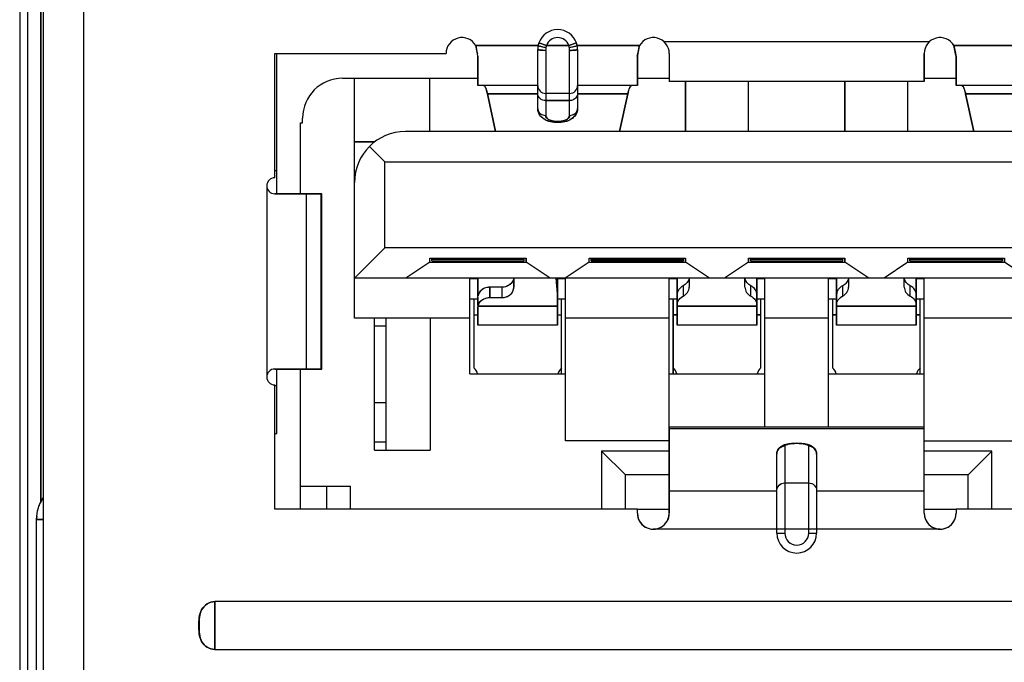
# Model space of a CAD drawing. Header units: millimetres. Extents: x 0 to 1750, y -1720 to 477.
# Tile 292 of 317: x 657.02 to 669.37, y -61.45 to -53.38. Entities that reach past the tile are written whole.
import ezdxf

# ---------------------------------------------------------------- set-up
doc = ezdxf.new("R2010")
doc.units = ezdxf.units.MM
doc.header["$LTSCALE"] = 92.51
for name, color, linetype in [('101304998_DXF_CONTINUOUS_LINE', 7, 'CONTINUOUS'), ('_101304998_1DXF_CONTINUOUS_LINE', 7, 'CONTINUOUS'), ('DE-11-072043DXF_CONTINUOUS_LINE', 7, 'CONTINUOUS'), ('MANIFOLD_SOLDXF_CONTINUOUS_LINE', 7, 'CONTINUOUS')]:
    doc.layers.add(name, color=color, linetype=linetype)

msp = doc.modelspace()

# ---------------------------------------------------------------- linework, layer by layer
at = {"layer": '101304998_DXF_CONTINUOUS_LINE'}
for p, q in [((657.115, -39.165), (657.115, -68.365)), ((657.316, -68.365), (657.316, -39.165)), ((657.816, -39.129), (657.816, -68.365)), ((657.282, -46.388), (657.282, -59.432)), ((662.739, -53.705), (663.521, -53.705)), ((663.624, -53.705), (663.53, -53.672)), ((663.624, -53.705), (663.907, -53.705)), ((664.001, -53.672), (663.907, -53.705)), ((664.007, -53.707), (664.01, -53.706)), ((664.011, -53.705), (664.792, -53.705)), ((665.098, -53.655), (668.433, -53.655)), ((668.739, -53.705), (669.521, -53.705)), ((660.216, -55.365), (660.216, -53.805)), ((660.216, -53.805), (662.366, -53.805)), ((660.241, -55.565), (660.241, -53.805)), ((662.766, -53.837), (662.76, -53.808)), ((662.766, -54.205), (662.766, -53.837)), ((663.516, -54.496), (663.516, -53.755)), ((663.616, -53.765), (663.616, -54.582)), ((663.916, -54.582), (663.916, -53.765)), ((664.016, -53.755), (664.016, -54.205)), ((664.766, -53.837), (664.766, -54.205)), ((665.166, -53.805), (665.166, -54.155)), ((668.366, -53.805), (668.366, -54.155)), ((668.766, -53.837), (668.764, -53.828)), ((668.766, -54.205), (668.766, -53.837)), ((661.066, -54.115), (662.766, -54.115)), ((661.216, -57.125), (661.216, -54.115)), ((662.161, -54.785), (662.161, -54.115)), ((663.516, -54.205), (662.766, -54.205)), ((662.858, -54.228), (662.862, -54.236)), ((664.766, -54.205), (664.016, -54.205)), ((664.016, -54.21), (664.016, -54.496)), ((664.67, -54.236), (664.673, -54.228)), ((664.766, -54.115), (665.166, -54.115)), ((668.366, -54.155), (665.166, -54.155)), ((665.371, -54.785), (665.371, -54.155)), ((666.161, -54.785), (666.161, -54.155)), ((667.371, -54.785), (667.371, -54.155)), ((668.161, -54.785), (668.161, -54.155)), ((668.366, -54.115), (668.766, -54.115)), ((669.516, -54.205), (668.766, -54.205)), ((668.858, -54.228), (668.862, -54.236)), ((662.885, -54.309), (662.988, -54.785)), ((662.885, -54.309), (663.516, -54.309)), ((663.916, -54.305), (663.616, -54.305)), ((664.016, -54.309), (664.646, -54.309)), ((664.543, -54.785), (664.646, -54.309)), ((668.885, -54.309), (668.988, -54.785)), ((668.885, -54.309), (669.516, -54.309)), ((663.616, -54.395), (663.916, -54.395)), ((660.541, -55.565), (660.541, -54.675)), ((660.541, -54.675), (660.566, -54.675)), ((660.566, -54.675), (660.566, -54.615)), ((671.676, -54.785), (661.856, -54.785)), ((661.469, -54.915), (661.216, -54.915)), ((661.596, -55.165), (661.403, -54.973)), ((661.596, -56.245), (661.596, -55.165)), ((661.596, -55.165), (671.936, -55.165)), ((660.216, -55.275), (660.241, -55.275)), ((660.121, -57.834), (660.121, -55.496)), ((660.216, -55.565), (660.807, -55.565)), ((660.611, -55.565), (660.611, -57.765)), ((660.797, -57.765), (660.797, -55.565)), ((660.807, -57.765), (660.807, -55.565)), ((661.216, -56.625), (661.596, -56.245)), ((671.936, -56.245), (661.596, -56.245)), ((662.161, -56.425), (661.861, -56.625)), ((662.161, -56.425), (662.161, -56.375)), ((662.161, -56.375), (663.371, -56.375)), ((662.161, -56.425), (663.371, -56.425)), ((662.186, -56.405), (662.186, -56.375)), ((662.186, -56.405), (663.346, -56.405)), ((663.339, -56.389), (662.193, -56.389)), ((663.346, -56.405), (663.346, -56.375)), ((663.371, -56.425), (663.371, -56.375)), ((663.671, -56.625), (663.371, -56.425)), ((664.161, -56.425), (663.861, -56.625)), ((664.161, -56.425), (664.161, -56.375)), ((664.161, -56.375), (665.371, -56.375)), ((664.161, -56.425), (665.371, -56.425)), ((664.186, -56.405), (664.186, -56.375)), ((664.186, -56.405), (665.346, -56.405)), ((665.339, -56.389), (664.193, -56.389)), ((665.346, -56.405), (665.346, -56.375)), ((665.371, -56.425), (665.371, -56.375)), ((665.671, -56.625), (665.371, -56.425)), ((666.161, -56.425), (665.861, -56.625)), ((666.161, -56.425), (666.161, -56.375)), ((666.161, -56.375), (667.371, -56.375)), ((666.161, -56.425), (667.371, -56.425)), ((666.186, -56.405), (666.186, -56.375)), ((666.186, -56.405), (667.346, -56.405)), ((667.339, -56.389), (666.193, -56.389)), ((667.346, -56.405), (667.346, -56.375)), ((667.371, -56.425), (667.371, -56.375)), ((667.671, -56.625), (667.371, -56.425)), ((668.161, -56.425), (667.861, -56.625)), ((668.161, -56.425), (668.161, -56.375)), ((668.161, -56.375), (669.371, -56.375)), ((668.161, -56.425), (669.371, -56.425)), ((668.186, -56.405), (668.186, -56.375)), ((668.186, -56.405), (669.346, -56.405)), ((669.339, -56.389), (668.193, -56.389)), ((669.346, -56.405), (669.346, -56.375)), ((669.371, -56.425), (669.371, -56.375)), ((672.316, -56.625), (661.216, -56.625)), ((662.666, -57.825), (662.666, -56.625)), ((662.766, -56.635), (662.666, -56.635)), ((662.766, -56.845), (662.766, -56.625)), ((663.216, -56.739), (663.216, -56.625)), ((663.744, -56.625), (663.766, -56.868)), ((663.766, -56.738), (663.755, -56.625)), ((663.766, -56.625), (663.766, -57.215)), ((663.861, -56.635), (663.766, -56.635)), ((663.866, -58.665), (663.866, -56.625)), ((665.166, -58.489), (665.166, -56.625)), ((665.266, -56.635), (665.166, -56.635)), ((665.266, -57.215), (665.266, -56.625)), ((665.416, -56.625), (665.416, -56.739)), ((666.116, -56.739), (666.116, -56.625)), ((666.266, -56.625), (666.266, -57.215)), ((666.366, -56.635), (666.266, -56.635)), ((666.366, -58.489), (666.366, -56.625)), ((667.166, -58.489), (667.166, -56.625)), ((667.266, -56.635), (667.166, -56.635)), ((667.266, -57.215), (667.266, -56.625)), ((667.416, -56.625), (667.416, -56.739)), ((668.116, -56.739), (668.116, -56.625)), ((668.266, -56.625), (668.266, -57.215)), ((668.366, -56.635), (668.266, -56.635)), ((668.366, -58.489), (668.366, -56.625)), ((662.916, -56.738), (662.916, -56.868)), ((663.066, -56.738), (662.916, -56.738)), ((663.066, -56.738), (663.066, -56.868)), ((665.341, -56.721), (665.341, -56.85)), ((666.191, -56.85), (666.191, -56.721)), ((667.341, -56.721), (667.341, -56.85)), ((668.191, -56.85), (668.191, -56.721)), ((662.666, -56.885), (662.766, -56.885)), ((662.716, -56.885), (662.716, -57.749)), ((662.766, -56.965), (662.766, -56.866)), ((662.916, -56.868), (663.066, -56.868)), ((663.766, -56.885), (663.866, -56.885)), ((663.816, -57.825), (663.816, -56.885)), ((665.166, -56.885), (665.266, -56.885)), ((665.216, -57.825), (665.216, -56.885)), ((666.266, -56.885), (666.366, -56.885)), ((666.316, -57.749), (666.316, -56.885)), ((667.166, -56.885), (667.266, -56.885)), ((667.216, -56.885), (667.216, -57.749)), ((668.266, -56.885), (668.366, -56.885)), ((668.316, -57.825), (668.316, -56.885)), ((662.766, -57.215), (662.766, -56.996)), ((662.768, -56.974), (663.766, -56.974)), ((665.266, -56.974), (666.266, -56.974)), ((667.266, -56.974), (668.266, -56.974)), ((662.666, -57.125), (661.216, -57.125)), ((661.466, -58.785), (661.466, -57.125)), ((661.616, -58.785), (661.616, -57.125)), ((662.166, -57.125), (662.166, -58.785)), ((662.716, -57.085), (662.766, -57.085)), ((663.766, -57.085), (663.816, -57.085)), ((665.166, -57.125), (663.866, -57.125)), ((665.216, -57.085), (665.266, -57.085)), ((666.266, -57.085), (666.316, -57.085)), ((667.166, -57.125), (666.366, -57.125)), ((667.216, -57.085), (667.266, -57.085)), ((668.266, -57.085), (668.316, -57.085)), ((669.666, -57.125), (668.366, -57.125)), ((661.616, -57.225), (661.466, -57.225)), ((663.766, -57.215), (662.766, -57.215)), ((666.266, -57.215), (665.266, -57.215)), ((668.266, -57.215), (667.266, -57.215)), ((660.807, -57.765), (660.216, -57.765)), ((660.241, -58.575), (660.241, -57.765)), ((660.541, -59.525), (660.541, -57.765)), ((662.666, -57.825), (663.866, -57.825)), ((665.166, -57.825), (666.366, -57.825)), ((667.166, -57.825), (668.366, -57.825)), ((660.216, -59.525), (660.216, -57.965)), ((660.241, -57.975), (660.216, -57.975)), ((661.466, -58.185), (661.616, -58.185)), ((665.166, -59.575), (665.166, -58.489)), ((665.166, -58.489), (668.366, -58.489)), ((668.366, -58.515), (665.166, -58.515)), ((668.366, -59.575), (668.366, -58.489)), ((660.216, -58.575), (660.241, -58.575)), ((661.616, -58.685), (661.466, -58.685)), ((665.166, -58.665), (663.866, -58.665)), ((668.366, -58.665), (669.666, -58.665)), ((661.466, -58.785), (662.166, -58.785)), ((664.316, -58.795), (664.316, -59.525)), ((664.616, -59.095), (664.316, -58.795)), ((665.166, -58.795), (664.316, -58.795)), ((666.616, -58.735), (666.616, -59.825)), ((666.916, -59.825), (666.916, -58.735)), ((669.216, -58.795), (668.366, -58.795)), ((668.916, -59.095), (669.216, -58.795)), ((669.216, -59.525), (669.216, -58.795)), ((666.516, -59.825), (666.516, -58.832)), ((667.016, -58.832), (667.016, -59.825)), ((664.616, -59.525), (664.616, -59.095)), ((665.166, -59.095), (664.616, -59.095)), ((668.916, -59.095), (668.366, -59.095)), ((668.916, -59.525), (668.916, -59.095)), ((660.541, -59.235), (661.166, -59.235)), ((660.866, -59.235), (660.866, -59.525)), ((661.166, -59.525), (661.166, -59.235)), ((665.166, -59.292), (666.516, -59.292)), ((666.616, -59.195), (666.916, -59.195)), ((667.016, -59.292), (668.366, -59.292)), ((664.766, -59.525), (660.216, -59.525)), ((664.766, -59.575), (664.766, -59.525)), ((664.766, -59.525), (665.166, -59.525)), ((668.366, -59.525), (668.766, -59.525)), ((668.766, -59.525), (668.766, -59.575)), ((673.316, -59.525), (668.766, -59.525)), ((657.228, -62.655), (657.228, -59.655)), ((657.316, -59.655), (657.228, -59.655)), ((668.566, -59.775), (664.966, -59.775)), ((666.516, -59.825), (666.616, -59.825)), ((666.916, -59.825), (667.016, -59.825)), ((659.466, -61.285), (659.466, -60.685)), ((674.066, -60.685), (659.466, -60.685)), ((659.466, -61.285), (674.066, -61.285))]:
    msp.add_line(p, q, dxfattribs=at)
for centre, radius, start, end in [((662.566, -53.805), 0.2, 30, 180), ((663.766, -53.755), 0.25, 19.4712, 160.5288), ((663.766, -53.755), 0.15, 19.4712, 160.5288), ((664.966, -53.805), 0.2, 0, 150), ((668.566, -53.805), 0.2, 30, 180), ((682.859, -49.683), 20.519, 191.3036, 191.5969), ((663.766, -53.755), 0.25, 171.0284, 177.4294), ((663.766, -53.755), 0.25, 177.432, 179.9998), ((663.766, -53.755), 0.25, 168.4633, 171.0259), ((663.766, -53.755), 0.251, 166.7221, 168.4638), ((663.765, -53.755), 0.25, 164.9202, 166.7218), ((663.765, -53.755), 0.249, 163.1557, 164.9199), ((663.766, -53.755), 0.25, 160.5275, 163.1543), ((663.895, -52.288), 1.467, 256.7137, 257.1393), ((664.056, -51.573), 2.2, 257.1789, 258.5215), ((663.83, -53.765), 0.215, 170.3672, 180.0112), ((663.825, -53.764), 0.209, 163.6074, 170.3563), ((663.706, -53.764), 0.209, 9.6437, 16.3926), ((663.701, -53.765), 0.215, 359.9888, 9.6328), ((663.765, -53.755), 0.25, 17.7034, 19.472), ((663.766, -53.755), 0.25, 14.8836, 17.703), ((663.765, -53.755), 0.25, 11.5354, 14.8806), ((663.765, -53.755), 0.25, 1.5623, 11.5275), ((646.053, -49.963), 19.109, 348.3033, 348.7065), ((688.022, -49.853), 19.664, 191.298, 191.6622), ((663.766, -53.755), 0.25, 0, 1.5529), ((661.066, -54.615), 0.5, 90, 180), ((662.833, -54.222), 0.0167, 61.4852, 67.2258), ((662.825, -54.233), 0.0304, 45.7693, 49.6065), ((662.754, -54.282), 0.117, 27.564, 29.1206), ((662.684, -54.316), 0.195, 23.2122, 24.3109), ((663.616, -54.205), 0.1, 180, 270), ((663.916, -54.205), 0.1, 270, 0), ((664.847, -54.316), 0.195, 155.6891, 156.7878), ((664.777, -54.282), 0.117, 150.8794, 152.436), ((664.706, -54.233), 0.0304, 130.3935, 134.2307), ((664.698, -54.222), 0.0167, 112.7742, 118.5148), ((668.833, -54.222), 0.0167, 61.4852, 67.2258), ((668.825, -54.233), 0.0304, 45.7693, 49.6065), ((668.754, -54.282), 0.117, 27.564, 29.1206), ((668.684, -54.316), 0.195, 23.2122, 24.3109), ((662.406, -54.417), 0.491, 17.2174, 17.8042), ((662.316, -54.445), 0.585, 15.8996, 17.1959), ((662.213, -54.474), 0.693, 15.4611, 15.9225), ((662.07, -54.513), 0.84, 14.069, 15.4315), ((665.461, -54.513), 0.84, 164.5685, 165.931), ((665.319, -54.474), 0.693, 164.0775, 164.5389), ((665.215, -54.445), 0.585, 162.8041, 164.1004), ((665.125, -54.417), 0.491, 162.1958, 162.7826), ((668.406, -54.417), 0.491, 17.2174, 17.8042), ((668.316, -54.445), 0.585, 15.8996, 17.1959), ((668.213, -54.474), 0.693, 15.4611, 15.9225), ((668.07, -54.513), 0.84, 14.069, 15.4315), ((663.655, -54.496), 0.139, 180.0096, 188.1082), ((663.876, -54.496), 0.14, 351.5973, 359.9947), ((661.856, -55.425), 0.64, 90, 180), ((660.216, -55.465), 0.1, 90, 270), ((662.916, -56.913), 0.175, 90.0219, 101.5271), ((662.878, -56.996), 0.112, 160.7327, 168.685), ((660.216, -57.865), 0.1, 90, 270), ((662.616, -57.861), 0.15, 13.7481, 48.1897), ((663.916, -57.861), 0.15, 131.8103, 166.265), ((665.116, -57.861), 0.15, 13.7481, 48.1897), ((666.416, -57.861), 0.15, 131.8103, 166.265), ((667.116, -57.861), 0.15, 13.7481, 48.1897), ((668.416, -57.861), 0.15, 131.8103, 166.265), ((666.626, -58.832), 0.11, 170.4518, 179.9826), ((666.609, -58.832), 0.0933, 170.9334, 179.9645), ((666.905, -58.832), 0.11, 0.0175, 8.9695), ((657.715, -59.655), 0.487, 174.7532, 179.9901), ((664.966, -59.575), 0.2, 180, 0), ((668.566, -59.575), 0.2, 180, 0), ((666.766, -59.825), 0.25, 180, 0), ((666.766, -59.825), 0.15, 180, 0)]:
    msp.add_arc(centre, radius, start, end, dxfattribs=at)
for points, knots in [([(663.521, -53.705), (663.521, -53.706), (663.525, -53.707), (663.531, -53.709), (663.543, -53.712), (663.552, -53.715), (663.558, -53.716)], [0, 0, 0, 0, 0.062858, 0.249165, 0.567001, 1, 1, 1, 1]), ([(663.913, -53.729), (663.922, -53.727), (663.954, -53.72), (663.986, -53.714), (664.007, -53.707)], [0, 0, 0, 0, 0.310865, 1, 1, 1, 1]), ([(664.01, -53.706), (664.01, -53.706), (664.01, -53.706), (664.011, -53.705), (664.011, -53.705)], [0, 0, 0, 0, 0.678012, 1, 1, 1, 1]), ([(663.516, -53.755), (663.516, -53.757), (663.519, -53.758), (663.522, -53.759), (663.523, -53.759)], [0, 0, 0, 0, 0.588688, 1, 1, 1, 1]), ([(663.523, -53.759), (663.535, -53.762), (663.567, -53.764), (663.597, -53.765), (663.616, -53.765)], [0, 0, 0, 0, 0.41525, 1, 1, 1, 1]), ([(663.916, -53.765), (663.928, -53.765), (663.951, -53.765), (663.984, -53.763), (664.001, -53.76), (664.016, -53.758), (664.016, -53.755)], [0, 0, 0, 0, 0.363643, 0.699215, 0.921697, 1, 1, 1, 1]), ([(662.841, -54.207), (662.842, -54.207), (662.843, -54.208), (662.844, -54.209), (662.845, -54.21)], [0, 0, 0, 0, 0.481996, 1, 1, 1, 1]), ([(664.686, -54.21), (664.687, -54.209), (664.688, -54.208), (664.69, -54.207), (664.69, -54.207)], [0, 0, 0, 0, 0.518004, 1, 1, 1, 1]), ([(668.841, -54.207), (668.842, -54.207), (668.843, -54.208), (668.844, -54.209), (668.845, -54.21)], [0, 0, 0, 0, 0.481996, 1, 1, 1, 1]), ([(663.616, -54.395), (663.591, -54.395), (663.541, -54.38), (663.516, -54.332), (663.516, -54.309)], [0, 0, 0, 0, 0.526206, 1, 1, 1, 1]), ([(663.995, -54.361), (663.981, -54.378), (663.952, -54.392), (663.923, -54.395), (663.916, -54.395)], [0, 0, 0, 0, 0.739857, 1, 1, 1, 1]), ([(663.516, -54.496), (663.516, -54.519), (663.541, -54.567), (663.591, -54.582), (663.616, -54.582)], [0, 0, 0, 0, 0.473794, 1, 1, 1, 1]), ([(664.014, -54.517), (664.01, -54.542), (663.988, -54.59), (663.926, -54.64), (663.849, -54.667), (663.765, -54.675), (663.682, -54.666), (663.605, -54.639), (663.543, -54.59), (663.521, -54.541), (663.517, -54.516)], [0, 0, 0, 0, 0.119715, 0.24002, 0.366322, 0.500166, 0.633959, 0.760145, 0.880158, 1, 1, 1, 1]), ([(663.616, -54.582), (663.616, -54.606), (663.654, -54.639), (663.71, -54.655), (663.766, -54.661), (663.822, -54.655), (663.877, -54.639), (663.915, -54.606), (663.916, -54.582)], [0, 0, 0, 0, 0.194547, 0.338438, 0.5, 0.661562, 0.805453, 1, 1, 1, 1]), ([(663.916, -54.582), (663.941, -54.582), (663.991, -54.567), (664.016, -54.519), (664.016, -54.496)], [0, 0, 0, 0, 0.526206, 1, 1, 1, 1]), ([(662.193, -56.389), (662.191, -56.389), (662.189, -56.389), (662.186, -56.389), (662.186, -56.389)], [0, 0, 0, 0, 0.746644, 1, 1, 1, 1]), ([(663.346, -56.389), (663.346, -56.389), (663.342, -56.389), (663.34, -56.389), (663.339, -56.389)], [0, 0, 0, 0, 0.253354, 1, 1, 1, 1]), ([(664.193, -56.389), (664.191, -56.389), (664.189, -56.389), (664.186, -56.389), (664.186, -56.389)], [0, 0, 0, 0, 0.746644, 1, 1, 1, 1]), ([(665.346, -56.389), (665.346, -56.389), (665.342, -56.389), (665.34, -56.389), (665.339, -56.389)], [0, 0, 0, 0, 0.253354, 1, 1, 1, 1]), ([(666.193, -56.389), (666.191, -56.389), (666.189, -56.389), (666.186, -56.389), (666.186, -56.389)], [0, 0, 0, 0, 0.746644, 1, 1, 1, 1]), ([(667.346, -56.389), (667.346, -56.389), (667.342, -56.389), (667.34, -56.389), (667.339, -56.389)], [0, 0, 0, 0, 0.253354, 1, 1, 1, 1]), ([(668.193, -56.389), (668.191, -56.389), (668.189, -56.389), (668.186, -56.389), (668.186, -56.389)], [0, 0, 0, 0, 0.746644, 1, 1, 1, 1]), ([(669.346, -56.389), (669.346, -56.389), (669.342, -56.389), (669.34, -56.389), (669.339, -56.389)], [0, 0, 0, 0, 0.253354, 1, 1, 1, 1]), ([(663.204, -56.659), (663.193, -56.683), (663.165, -56.71), (663.132, -56.725), (663.124, -56.728)], [0, 0, 0, 0, 0.736696, 1, 1, 1, 1]), ([(665.415, -56.625), (665.412, -56.645), (665.394, -56.685), (665.36, -56.711), (665.341, -56.721)], [0, 0, 0, 0, 0.483192, 1, 1, 1, 1]), ([(666.191, -56.721), (666.171, -56.711), (666.137, -56.685), (666.119, -56.645), (666.117, -56.625)], [0, 0, 0, 0, 0.516808, 1, 1, 1, 1]), ([(667.414, -56.625), (667.412, -56.645), (667.394, -56.685), (667.36, -56.711), (667.341, -56.721)], [0, 0, 0, 0, 0.483214, 1, 1, 1, 1]), ([(668.191, -56.721), (668.171, -56.711), (668.137, -56.685), (668.12, -56.645), (668.117, -56.625)], [0, 0, 0, 0, 0.516786, 1, 1, 1, 1]), ([(662.881, -56.742), (662.854, -56.747), (662.803, -56.771), (662.773, -56.82), (662.768, -56.845)], [0, 0, 0, 0, 0.521578, 1, 1, 1, 1]), ([(663.066, -56.868), (663.103, -56.868), (663.178, -56.845), (663.216, -56.773), (663.216, -56.739)], [0, 0, 0, 0, 0.52753, 1, 1, 1, 1]), ([(665.341, -56.721), (665.319, -56.732), (665.281, -56.762), (665.266, -56.81), (665.266, -56.832)], [0, 0, 0, 0, 0.51805, 1, 1, 1, 1]), ([(665.341, -56.85), (665.362, -56.84), (665.4, -56.809), (665.416, -56.762), (665.416, -56.739)], [0, 0, 0, 0, 0.51805, 1, 1, 1, 1]), ([(666.116, -56.739), (666.116, -56.762), (666.131, -56.809), (666.169, -56.84), (666.191, -56.85)], [0, 0, 0, 0, 0.48195, 1, 1, 1, 1]), ([(666.266, -56.832), (666.266, -56.81), (666.25, -56.762), (666.212, -56.732), (666.191, -56.721)], [0, 0, 0, 0, 0.48195, 1, 1, 1, 1]), ([(667.341, -56.721), (667.319, -56.732), (667.281, -56.762), (667.266, -56.81), (667.266, -56.832)], [0, 0, 0, 0, 0.51805, 1, 1, 1, 1]), ([(667.341, -56.85), (667.362, -56.84), (667.4, -56.809), (667.416, -56.762), (667.416, -56.739)], [0, 0, 0, 0, 0.51805, 1, 1, 1, 1]), ([(668.116, -56.739), (668.116, -56.762), (668.131, -56.809), (668.169, -56.84), (668.191, -56.85)], [0, 0, 0, 0, 0.48195, 1, 1, 1, 1]), ([(668.266, -56.832), (668.266, -56.81), (668.25, -56.762), (668.212, -56.732), (668.191, -56.721)], [0, 0, 0, 0, 0.48195, 1, 1, 1, 1]), ([(662.806, -56.908), (662.828, -56.888), (662.866, -56.871), (662.905, -56.868), (662.916, -56.868)], [0, 0, 0, 0, 0.741604, 1, 1, 1, 1]), ([(665.27, -56.932), (665.277, -56.906), (665.301, -56.874), (665.332, -56.855), (665.341, -56.85)], [0, 0, 0, 0, 0.735871, 1, 1, 1, 1]), ([(666.191, -56.85), (666.212, -56.861), (666.25, -56.892), (666.266, -56.939), (666.266, -56.962)], [0, 0, 0, 0, 0.51805, 1, 1, 1, 1]), ([(667.27, -56.932), (667.277, -56.906), (667.301, -56.874), (667.332, -56.855), (667.341, -56.85)], [0, 0, 0, 0, 0.735871, 1, 1, 1, 1]), ([(668.191, -56.85), (668.212, -56.861), (668.25, -56.892), (668.266, -56.939), (668.266, -56.962)], [0, 0, 0, 0, 0.51805, 1, 1, 1, 1]), ([(666.517, -58.814), (666.521, -58.789), (666.548, -58.744), (666.614, -58.71), (666.687, -58.697), (666.766, -58.692), (666.845, -58.697), (666.918, -58.711), (666.984, -58.744), (667.01, -58.79), (667.014, -58.815)], [0, 0, 0, 0, 0.126596, 0.241364, 0.36284, 0.500253, 0.637628, 0.75837, 0.872986, 1, 1, 1, 1]), ([(666.616, -58.735), (666.593, -58.735), (666.545, -58.751), (666.52, -58.795), (666.517, -58.817)], [0, 0, 0, 0, 0.505319, 1, 1, 1, 1]), ([(666.916, -58.735), (666.916, -58.729), (666.899, -58.715), (666.85, -58.702), (666.766, -58.694), (666.682, -58.702), (666.632, -58.715), (666.616, -58.729), (666.616, -58.735)], [0, 0, 0, 0, 0.058036, 0.166788, 0.5, 0.833211, 0.941964, 1, 1, 1, 1]), ([(667.016, -58.832), (667.016, -58.807), (666.993, -58.755), (666.941, -58.735), (666.916, -58.735)], [0, 0, 0, 0, 0.494037, 1, 1, 1, 1]), ([(666.516, -59.292), (666.516, -59.267), (666.538, -59.215), (666.59, -59.195), (666.616, -59.195)], [0, 0, 0, 0, 0.494037, 1, 1, 1, 1]), ([(666.916, -59.195), (666.941, -59.195), (666.993, -59.215), (667.016, -59.267), (667.016, -59.292)], [0, 0, 0, 0, 0.505963, 1, 1, 1, 1]), ([(659.466, -60.685), (659.432, -60.685), (659.363, -60.705), (659.267, -60.809), (659.265, -60.985), (659.267, -61.161), (659.363, -61.266), (659.432, -61.285), (659.466, -61.285)], [0, 0, 0, 0, 0.12524, 0.250636, 0.500064, 0.749393, 0.874728, 1, 1, 1, 1])]:
    msp.add_open_spline(points, degree=3, knots=knots, dxfattribs=at)
for points in [[(662.846, -54.211), (662.85, -54.215), (662.854, -54.22), (662.856, -54.225)], [(664.675, -54.225), (664.678, -54.22), (664.681, -54.215), (664.685, -54.211)], [(668.846, -54.211), (668.85, -54.215), (668.854, -54.22), (668.856, -54.225)], [(662.863, -54.239), (662.867, -54.248), (662.87, -54.257), (662.873, -54.267)], [(664.016, -54.309), (664.016, -54.328), (664.007, -54.347), (663.995, -54.361)], [(664.658, -54.267), (664.661, -54.257), (664.664, -54.248), (664.668, -54.239)], [(668.863, -54.239), (668.867, -54.248), (668.87, -54.257), (668.873, -54.267)], [(663.214, -56.625), (663.213, -56.637), (663.209, -56.649), (663.204, -56.659)], [(663.124, -56.728), (663.105, -56.735), (663.085, -56.738), (663.066, -56.738)], [(662.766, -56.866), (662.766, -56.859), (662.766, -56.852), (662.768, -56.845)], [(662.772, -56.959), (662.779, -56.94), (662.791, -56.922), (662.806, -56.908)], [(665.266, -56.962), (665.266, -56.952), (665.267, -56.941), (665.27, -56.932)], [(667.266, -56.962), (667.266, -56.952), (667.267, -56.941), (667.27, -56.932)], [(662.766, -56.996), (662.766, -56.988), (662.766, -56.981), (662.768, -56.974)], [(657.23, -59.611), (657.238, -59.528), (657.268, -59.445), (657.315, -59.376)]]:
    msp.add_open_spline(points, degree=3, dxfattribs=at)
at = {"layer": '_101304998_1DXF_CONTINUOUS_LINE'}
for p, q in [((661.066, -54.115), (662.766, -54.115)), ((661.216, -57.125), (661.216, -54.115)), ((662.161, -54.785), (662.161, -54.115)), ((664.766, -54.115), (665.166, -54.115)), ((665.371, -54.155), (665.371, -54.785)), ((666.161, -54.785), (666.161, -54.155)), ((667.371, -54.155), (667.371, -54.785)), ((668.161, -54.785), (668.161, -54.155)), ((668.366, -54.115), (668.766, -54.115)), ((660.541, -55.565), (660.541, -54.675)), ((660.541, -54.675), (660.566, -54.675)), ((660.566, -54.675), (660.566, -54.615)), ((671.676, -54.785), (661.856, -54.785)), ((661.216, -54.915), (661.469, -54.915)), ((661.596, -55.165), (661.403, -54.973)), ((661.596, -56.245), (661.596, -55.165)), ((661.596, -55.165), (671.936, -55.165)), ((661.216, -56.625), (661.596, -56.245)), ((671.936, -56.245), (661.596, -56.245)), ((662.161, -56.425), (661.861, -56.625)), ((662.161, -56.425), (662.161, -56.375)), ((662.161, -56.375), (663.371, -56.375)), ((662.161, -56.425), (663.371, -56.425)), ((662.186, -56.405), (662.186, -56.375)), ((662.186, -56.405), (663.346, -56.405)), ((663.339, -56.389), (662.193, -56.389)), ((663.346, -56.405), (663.346, -56.375)), ((663.371, -56.375), (663.371, -56.425)), ((663.671, -56.625), (663.371, -56.425)), ((664.161, -56.425), (663.861, -56.625)), ((664.161, -56.425), (664.161, -56.375)), ((664.161, -56.375), (665.371, -56.375)), ((664.161, -56.425), (665.371, -56.425)), ((664.186, -56.405), (664.186, -56.375)), ((665.346, -56.405), (664.186, -56.405)), ((665.346, -56.405), (664.186, -56.405)), ((665.339, -56.389), (664.193, -56.389)), ((665.346, -56.405), (665.346, -56.375)), ((665.371, -56.375), (665.371, -56.425)), ((665.671, -56.625), (665.371, -56.425)), ((666.161, -56.425), (665.861, -56.625)), ((666.161, -56.425), (666.161, -56.375)), ((666.161, -56.375), (667.371, -56.375)), ((666.161, -56.425), (667.371, -56.425)), ((666.186, -56.405), (666.186, -56.375)), ((666.186, -56.405), (667.346, -56.405)), ((667.339, -56.389), (666.193, -56.389)), ((667.346, -56.405), (667.346, -56.375)), ((667.371, -56.375), (667.371, -56.425)), ((667.671, -56.625), (667.371, -56.425)), ((668.161, -56.425), (667.861, -56.625)), ((668.161, -56.425), (668.161, -56.375)), ((668.161, -56.375), (669.371, -56.375)), ((668.161, -56.425), (669.371, -56.425)), ((668.186, -56.405), (668.186, -56.375)), ((668.186, -56.405), (669.346, -56.405)), ((669.339, -56.389), (668.193, -56.389)), ((669.346, -56.405), (669.346, -56.375)), ((669.371, -56.375), (669.371, -56.425)), ((669.671, -56.625), (669.371, -56.425)), ((672.316, -56.625), (661.216, -56.625)), ((662.666, -57.825), (662.666, -56.625)), ((662.766, -56.635), (662.666, -56.635)), ((662.766, -56.625), (662.766, -56.845)), ((663.216, -56.625), (663.216, -56.739)), ((663.744, -56.625), (663.766, -56.868)), ((663.766, -56.738), (663.755, -56.625)), ((663.766, -57.215), (663.766, -56.625)), ((663.866, -56.635), (663.766, -56.635)), ((663.866, -58.665), (663.866, -56.625)), ((665.166, -58.489), (665.166, -56.625)), ((665.266, -56.635), (665.166, -56.635)), ((665.266, -56.625), (665.266, -57.215)), ((665.416, -56.625), (665.416, -56.739)), ((666.116, -56.739), (666.116, -56.625)), ((666.266, -57.215), (666.266, -56.625)), ((666.366, -56.635), (666.266, -56.635)), ((666.366, -58.489), (666.366, -56.625)), ((667.166, -58.489), (667.166, -56.625)), ((667.266, -56.635), (667.166, -56.635)), ((667.266, -56.625), (667.266, -57.215)), ((667.416, -56.625), (667.416, -56.739)), ((668.116, -56.739), (668.116, -56.625)), ((668.266, -57.215), (668.266, -56.625)), ((668.366, -56.635), (668.266, -56.635)), ((668.366, -58.489), (668.366, -56.625)), ((662.916, -56.868), (662.916, -56.738)), ((663.066, -56.738), (662.916, -56.738)), ((663.066, -56.738), (663.066, -56.868)), ((665.341, -56.721), (665.341, -56.85)), ((666.191, -56.85), (666.191, -56.721)), ((667.341, -56.721), (667.341, -56.85)), ((668.191, -56.85), (668.191, -56.721)), ((662.666, -56.885), (662.766, -56.885)), ((662.716, -56.9), (662.716, -57.749)), ((662.766, -56.866), (662.766, -57.215)), ((662.916, -56.868), (663.066, -56.868)), ((663.766, -56.885), (663.866, -56.885)), ((663.816, -57.825), (663.816, -56.885)), ((665.166, -56.885), (665.266, -56.885)), ((665.216, -56.9), (665.216, -57.825)), ((666.266, -56.885), (666.366, -56.885)), ((666.316, -57.749), (666.316, -56.885)), ((667.166, -56.885), (667.266, -56.885)), ((667.216, -56.9), (667.216, -57.749)), ((668.266, -56.885), (668.366, -56.885)), ((668.316, -57.825), (668.316, -56.885)), ((663.766, -56.974), (662.768, -56.974)), ((666.266, -56.974), (665.266, -56.974)), ((668.266, -56.974), (667.266, -56.974)), ((662.666, -57.125), (661.216, -57.125)), ((661.466, -58.785), (661.466, -57.125)), ((661.616, -58.785), (661.616, -57.125)), ((662.166, -57.125), (662.166, -58.785)), ((662.716, -57.085), (662.766, -57.085)), ((663.766, -57.085), (663.816, -57.085)), ((665.166, -57.125), (663.866, -57.125)), ((665.266, -57.085), (665.216, -57.085)), ((666.316, -57.085), (666.266, -57.085)), ((667.166, -57.125), (666.366, -57.125)), ((667.266, -57.085), (667.216, -57.085)), ((668.316, -57.085), (668.266, -57.085)), ((669.666, -57.125), (668.366, -57.125)), ((661.616, -57.225), (661.466, -57.225)), ((663.766, -57.215), (662.766, -57.215)), ((666.266, -57.215), (665.266, -57.215)), ((668.266, -57.215), (667.266, -57.215)), ((660.541, -59.525), (660.541, -57.765)), ((662.666, -57.825), (663.866, -57.825)), ((665.166, -57.825), (666.366, -57.825)), ((667.166, -57.825), (668.366, -57.825)), ((661.466, -58.185), (661.616, -58.185)), ((661.616, -58.685), (661.466, -58.685)), ((665.166, -58.665), (663.866, -58.665)), ((668.366, -58.665), (669.666, -58.665)), ((661.466, -58.785), (662.166, -58.785)), ((664.316, -58.795), (664.316, -59.525)), ((664.616, -59.095), (664.316, -58.795)), ((665.166, -58.795), (664.316, -58.795)), ((669.216, -58.795), (668.366, -58.795)), ((668.916, -59.095), (669.216, -58.795)), ((669.216, -59.525), (669.216, -58.795)), ((664.616, -59.525), (664.616, -59.095)), ((665.166, -59.095), (664.616, -59.095)), ((668.916, -59.095), (668.366, -59.095)), ((668.916, -59.525), (668.916, -59.095)), ((660.541, -59.235), (661.166, -59.235)), ((660.866, -59.235), (660.866, -59.525)), ((661.166, -59.525), (661.166, -59.235)), ((664.766, -59.525), (665.166, -59.525)), ((668.366, -59.525), (668.766, -59.525)), ((657.228, -62.655), (657.228, -59.655)), ((657.228, -59.655), (657.316, -59.655))]:
    msp.add_line(p, q, dxfattribs=at)
for centre, radius, start, end in [((661.066, -54.615), 0.5, 90, 180), ((661.856, -55.425), 0.64, 90, 180), ((663.094, -56.606), 0.122, 325.9177, 333.9629), ((662.916, -56.913), 0.174, 90.0019, 101.5213), ((662.882, -56.868), 0.117, 168.7251, 169.9029), ((662.616, -57.861), 0.15, 13.7267, 48.1897), ((663.916, -57.861), 0.15, 131.8103, 166.278), ((665.116, -57.861), 0.15, 13.7267, 48.1897), ((666.416, -57.861), 0.15, 131.8103, 166.278), ((667.116, -57.861), 0.15, 13.7267, 48.1897), ((668.416, -57.861), 0.15, 131.8103, 166.278)]:
    msp.add_arc(centre, radius, start, end, dxfattribs=at)
for points, knots in [([(662.186, -56.389), (662.186, -56.389), (662.187, -56.389), (662.187, -56.389), (662.19, -56.389), (662.192, -56.389), (662.193, -56.389)], [0, 0, 0, 0, 0.059912, 0.247003, 0.560667, 1, 1, 1, 1]), ([(664.186, -56.389), (664.186, -56.389), (664.187, -56.389), (664.187, -56.389), (664.19, -56.389), (664.192, -56.389), (664.193, -56.389)], [0, 0, 0, 0, 0.060986, 0.248757, 0.561936, 1, 1, 1, 1]), ([(666.186, -56.389), (666.186, -56.389), (666.187, -56.389), (666.187, -56.389), (666.19, -56.389), (666.192, -56.389), (666.193, -56.389)], [0, 0, 0, 0, 0.060986, 0.248757, 0.561936, 1, 1, 1, 1]), ([(668.186, -56.389), (668.186, -56.389), (668.187, -56.389), (668.187, -56.389), (668.19, -56.389), (668.192, -56.389), (668.193, -56.389)], [0, 0, 0, 0, 0.059912, 0.247003, 0.560667, 1, 1, 1, 1]), ([(663.195, -56.674), (663.191, -56.68), (663.172, -56.704), (663.145, -56.72), (663.124, -56.728)], [0, 0, 0, 0, 0.242389, 1, 1, 1, 1]), ([(665.415, -56.625), (665.412, -56.645), (665.394, -56.685), (665.36, -56.711), (665.341, -56.721)], [0, 0, 0, 0, 0.483115, 1, 1, 1, 1]), ([(666.191, -56.721), (666.171, -56.711), (666.137, -56.685), (666.12, -56.645), (666.117, -56.625)], [0, 0, 0, 0, 0.516885, 1, 1, 1, 1]), ([(667.415, -56.625), (667.412, -56.645), (667.394, -56.685), (667.36, -56.711), (667.341, -56.721)], [0, 0, 0, 0, 0.483115, 1, 1, 1, 1]), ([(668.191, -56.721), (668.171, -56.711), (668.137, -56.685), (668.12, -56.645), (668.117, -56.625)], [0, 0, 0, 0, 0.516885, 1, 1, 1, 1]), ([(662.881, -56.742), (662.859, -56.746), (662.817, -56.763), (662.787, -56.797), (662.778, -56.816)], [0, 0, 0, 0, 0.516831, 1, 1, 1, 1]), ([(663.066, -56.868), (663.085, -56.868), (663.123, -56.861), (663.173, -56.834), (663.207, -56.791), (663.216, -56.756), (663.216, -56.739)], [0, 0, 0, 0, 0.267741, 0.52545, 0.768274, 1, 1, 1, 1]), ([(665.341, -56.721), (665.319, -56.732), (665.281, -56.762), (665.266, -56.81), (665.266, -56.832)], [0, 0, 0, 0, 0.518047, 1, 1, 1, 1]), ([(665.341, -56.85), (665.362, -56.84), (665.4, -56.809), (665.416, -56.762), (665.416, -56.739)], [0, 0, 0, 0, 0.518047, 1, 1, 1, 1]), ([(666.116, -56.739), (666.116, -56.762), (666.131, -56.809), (666.169, -56.84), (666.191, -56.85)], [0, 0, 0, 0, 0.481953, 1, 1, 1, 1]), ([(666.266, -56.832), (666.266, -56.81), (666.25, -56.762), (666.212, -56.732), (666.191, -56.721)], [0, 0, 0, 0, 0.481953, 1, 1, 1, 1]), ([(667.341, -56.721), (667.319, -56.732), (667.281, -56.762), (667.266, -56.81), (667.266, -56.832)], [0, 0, 0, 0, 0.518047, 1, 1, 1, 1]), ([(667.341, -56.85), (667.362, -56.84), (667.4, -56.809), (667.416, -56.762), (667.416, -56.739)], [0, 0, 0, 0, 0.518047, 1, 1, 1, 1]), ([(668.116, -56.739), (668.116, -56.762), (668.131, -56.809), (668.169, -56.84), (668.191, -56.85)], [0, 0, 0, 0, 0.481953, 1, 1, 1, 1]), ([(668.266, -56.832), (668.266, -56.81), (668.25, -56.762), (668.212, -56.732), (668.191, -56.721)], [0, 0, 0, 0, 0.481953, 1, 1, 1, 1]), ([(662.768, -56.974), (662.77, -56.964), (662.775, -56.95), (662.782, -56.937), (662.784, -56.934)], [0, 0, 0, 0, 0.745812, 1, 1, 1, 1]), ([(662.784, -56.934), (662.797, -56.913), (662.838, -56.879), (662.889, -56.868), (662.916, -56.868)], [0, 0, 0, 0, 0.483729, 1, 1, 1, 1]), ([(665.266, -56.962), (665.266, -56.939), (665.281, -56.892), (665.319, -56.861), (665.341, -56.85)], [0, 0, 0, 0, 0.481953, 1, 1, 1, 1]), ([(666.191, -56.85), (666.212, -56.861), (666.25, -56.892), (666.266, -56.939), (666.266, -56.962)], [0, 0, 0, 0, 0.518047, 1, 1, 1, 1]), ([(667.266, -56.962), (667.266, -56.939), (667.281, -56.892), (667.319, -56.861), (667.341, -56.85)], [0, 0, 0, 0, 0.481953, 1, 1, 1, 1]), ([(668.191, -56.85), (668.212, -56.861), (668.25, -56.892), (668.266, -56.939), (668.266, -56.962)], [0, 0, 0, 0, 0.518047, 1, 1, 1, 1]), ([(657.228, -59.655), (657.228, -59.606), (657.243, -59.506), (657.287, -59.416), (657.316, -59.376)], [0, 0, 0, 0, 0.500532, 1, 1, 1, 1])]:
    msp.add_open_spline(points, degree=3, knots=knots, dxfattribs=at)
for points in [[(663.215, -56.625), (663.213, -56.637), (663.209, -56.649), (663.204, -56.659)], [(662.778, -56.816), (662.773, -56.825), (662.77, -56.835), (662.768, -56.845)], [(663.124, -56.728), (663.105, -56.735), (663.085, -56.738), (663.066, -56.738)], [(662.766, -56.866), (662.766, -56.859), (662.766, -56.853), (662.767, -56.847)], [(662.766, -56.996), (662.766, -56.988), (662.766, -56.981), (662.768, -56.974)]]:
    msp.add_open_spline(points, degree=3, dxfattribs=at)
at = {"layer": 'DE-11-072043DXF_CONTINUOUS_LINE'}
msp.add_line((657.016, -38.135), (657.016, -69.485), dxfattribs=at)
at = {"layer": 'MANIFOLD_SOLDXF_CONTINUOUS_LINE'}
for p, q in [((657.115, -39.165), (657.115, -68.365)), ((657.316, -68.365), (657.316, -39.165)), ((657.816, -39.129), (657.816, -68.365)), ((657.282, -59.432), (657.282, -46.388)), ((663.521, -53.705), (662.739, -53.705)), ((662.76, -53.808), (662.739, -53.705)), ((663.53, -53.672), (663.624, -53.705)), ((663.907, -53.705), (663.624, -53.705)), ((663.907, -53.705), (664.001, -53.672)), ((664.792, -53.705), (664.011, -53.705)), ((665.098, -53.655), (668.433, -53.655)), ((669.521, -53.705), (668.739, -53.705)), ((668.764, -53.828), (668.739, -53.705)), ((660.216, -55.365), (660.216, -53.805)), ((660.216, -53.805), (662.366, -53.805)), ((660.241, -55.565), (660.241, -53.805)), ((662.766, -53.837), (662.76, -53.808)), ((662.766, -53.837), (662.766, -54.205)), ((663.516, -53.749), (663.516, -53.755)), ((663.516, -54.205), (663.516, -53.755)), ((663.616, -53.765), (663.616, -54.582)), ((663.916, -54.582), (663.916, -53.765)), ((664.016, -53.755), (664.016, -53.75)), ((664.016, -53.755), (664.016, -54.205)), ((664.766, -53.833), (664.766, -53.837)), ((664.766, -54.205), (664.766, -53.837)), ((665.166, -53.805), (665.166, -54.155)), ((668.366, -54.155), (668.366, -53.805)), ((668.766, -53.837), (668.764, -53.828)), ((668.766, -53.837), (668.766, -54.205)), ((663.516, -54.205), (662.766, -54.205)), ((663.516, -54.496), (663.516, -54.206)), ((664.766, -54.205), (664.016, -54.205)), ((664.016, -54.206), (664.016, -54.496)), ((668.366, -54.155), (665.166, -54.155)), ((669.516, -54.205), (668.766, -54.205)), ((662.988, -54.785), (662.885, -54.309)), ((663.516, -54.309), (662.885, -54.309)), ((663.916, -54.305), (663.616, -54.305)), ((664.646, -54.309), (664.016, -54.309)), ((664.646, -54.309), (664.543, -54.785)), ((668.988, -54.785), (668.885, -54.309)), ((669.516, -54.309), (668.885, -54.309)), ((663.916, -54.395), (663.616, -54.395)), ((660.216, -55.275), (660.241, -55.275)), ((660.121, -57.834), (660.121, -55.496)), ((660.807, -55.565), (660.216, -55.565)), ((660.611, -55.565), (660.611, -57.765)), ((660.797, -57.765), (660.797, -55.565)), ((660.807, -57.765), (660.807, -55.565)), ((660.216, -57.765), (660.807, -57.765)), ((660.241, -58.575), (660.241, -57.765)), ((660.216, -59.525), (660.216, -57.965)), ((660.241, -57.975), (660.216, -57.975)), ((665.166, -58.489), (665.166, -59.575)), ((665.166, -58.489), (668.366, -58.489)), ((668.366, -58.515), (665.166, -58.515)), ((668.366, -59.575), (668.366, -58.489)), ((660.216, -58.575), (660.241, -58.575)), ((666.616, -58.735), (666.616, -59.825)), ((666.916, -59.825), (666.916, -58.735)), ((666.516, -59.825), (666.516, -58.832)), ((667.016, -58.832), (667.016, -59.825)), ((665.166, -59.292), (666.516, -59.292)), ((666.616, -59.195), (666.916, -59.195)), ((667.016, -59.292), (668.366, -59.292)), ((664.766, -59.525), (660.216, -59.525)), ((664.766, -59.575), (664.766, -59.525)), ((668.766, -59.525), (668.766, -59.575)), ((673.316, -59.525), (668.766, -59.525)), ((668.566, -59.775), (664.966, -59.775)), ((666.516, -59.825), (666.616, -59.825)), ((666.916, -59.825), (667.016, -59.825)), ((659.466, -60.685), (659.466, -61.285)), ((674.066, -60.685), (659.466, -60.685)), ((659.466, -61.285), (674.066, -61.285))]:
    msp.add_line(p, q, dxfattribs=at)
for centre, radius, start, end in [((662.566, -53.805), 0.2, 30, 180), ((663.766, -53.755), 0.25, 19.4712, 160.5288), ((663.766, -53.755), 0.15, 19.4712, 160.5288), ((664.966, -53.805), 0.2, 0, 150), ((668.566, -53.805), 0.2, 30, 180), ((663.766, -53.755), 0.25, 168.4702, 177.4424), ((663.766, -53.755), 0.25, 177.449, 178.6405), ((663.766, -53.755), 0.25, 166.1297, 167.5844), ((663.766, -53.755), 0.251, 167.5843, 168.4632), ((663.766, -53.755), 0.25, 160.5276, 166.1247), ((663.83, -53.765), 0.215, 170.3672, 180.0113), ((663.825, -53.764), 0.209, 163.6073, 170.3563), ((663.706, -53.764), 0.209, 9.6437, 16.3926), ((663.701, -53.765), 0.215, 359.9888, 9.6328), ((663.765, -53.756), 0.251, 18.5924, 19.4714), ((663.766, -53.755), 0.25, 13.6301, 18.5921), ((663.765, -53.755), 0.25, 11.5361, 13.6268), ((663.766, -53.755), 0.25, 10.2476, 11.537), ((663.765, -53.755), 0.25, 1.2423, 10.2405), ((663.616, -54.205), 0.1, 180, 270), ((663.916, -54.205), 0.1, 270, 0), ((663.59, -54.496), 0.0744, 180.0153, 187.3491), ((663.941, -54.496), 0.0745, 352.2862, 359.983), ((660.216, -55.465), 0.1, 90, 270), ((660.216, -57.865), 0.1, 90, 270), ((666.609, -58.832), 0.0938, 170.3863, 179.9804), ((666.922, -58.832), 0.0938, 0.0179, 9.0859), ((664.966, -59.575), 0.2, 180, 0.0019), ((668.566, -59.575), 0.2, 179.9992, 0), ((666.766, -59.825), 0.25, 180, 0), ((666.766, -59.825), 0.15, 180, 0)]:
    msp.add_arc(centre, radius, start, end, dxfattribs=at)
for points, knots in [([(663.521, -53.705), (663.521, -53.706), (663.522, -53.706), (663.524, -53.707), (663.529, -53.708), (663.535, -53.71), (663.543, -53.712), (663.556, -53.716), (663.567, -53.718), (663.575, -53.72)], [0, 0, 0, 0, 0.017592, 0.064245, 0.143829, 0.257965, 0.404436, 0.580335, 1, 1, 1, 1]), ([(663.575, -53.72), (663.586, -53.722), (663.6, -53.725), (663.615, -53.728), (663.619, -53.729)], [0, 0, 0, 0, 0.754918, 1, 1, 1, 1]), ([(663.913, -53.729), (663.925, -53.727), (663.943, -53.723), (663.966, -53.718), (663.981, -53.714), (663.993, -53.711), (664.003, -53.709), (664.007, -53.707), (664.011, -53.706), (664.011, -53.705)], [0, 0, 0, 0, 0.365662, 0.544015, 0.703648, 0.833293, 0.926865, 0.981209, 1, 1, 1, 1]), ([(664.792, -53.705), (664.79, -53.716), (664.782, -53.759), (664.773, -53.801), (664.766, -53.833)], [0, 0, 0, 0, 0.252516, 1, 1, 1, 1]), ([(663.616, -53.765), (663.603, -53.765), (663.58, -53.765), (663.552, -53.763), (663.533, -53.761), (663.524, -53.759), (663.518, -53.758), (663.516, -53.756), (663.516, -53.755)], [0, 0, 0, 0, 0.362859, 0.697708, 0.826383, 0.919833, 0.975588, 1, 1, 1, 1]), ([(663.967, -53.764), (663.963, -53.764), (663.946, -53.765), (663.928, -53.765), (663.916, -53.765)], [0, 0, 0, 0, 0.246035, 1, 1, 1, 1]), ([(664.016, -53.755), (664.016, -53.756), (664.01, -53.759), (664.002, -53.76), (663.986, -53.763), (663.974, -53.763), (663.967, -53.764)], [0, 0, 0, 0, 0.074459, 0.265422, 0.581573, 1, 1, 1, 1]), ([(662.834, -54.205), (662.839, -54.205), (662.847, -54.211), (662.854, -54.221), (662.863, -54.238), (662.874, -54.268), (662.881, -54.294), (662.885, -54.309)], [0, 0, 0, 0, 0.120121, 0.207414, 0.317523, 0.610234, 1, 1, 1, 1]), ([(664.646, -54.309), (664.65, -54.294), (664.657, -54.268), (664.668, -54.238), (664.677, -54.221), (664.684, -54.211), (664.692, -54.205), (664.697, -54.205)], [0, 0, 0, 0, 0.389766, 0.682477, 0.792586, 0.879879, 1, 1, 1, 1]), ([(668.834, -54.205), (668.839, -54.205), (668.847, -54.211), (668.854, -54.221), (668.863, -54.238), (668.874, -54.268), (668.881, -54.294), (668.885, -54.309)], [0, 0, 0, 0, 0.120121, 0.207414, 0.317523, 0.610234, 1, 1, 1, 1]), ([(663.616, -54.395), (663.591, -54.395), (663.552, -54.382), (663.521, -54.344), (663.516, -54.32), (663.516, -54.309)], [0, 0, 0, 0, 0.520323, 0.765468, 1, 1, 1, 1]), ([(664.016, -54.309), (664.016, -54.32), (664.01, -54.344), (663.979, -54.382), (663.941, -54.395), (663.916, -54.395)], [0, 0, 0, 0, 0.234532, 0.479677, 1, 1, 1, 1]), ([(664.016, -54.496), (664.016, -54.523), (663.998, -54.579), (663.935, -54.635), (663.854, -54.666), (663.766, -54.676), (663.677, -54.666), (663.596, -54.635), (663.533, -54.578), (663.516, -54.523), (663.516, -54.496)], [0, 0, 0, 0, 0.120618, 0.240507, 0.366168, 0.500041, 0.633907, 0.759545, 0.879402, 1, 1, 1, 1]), ([(663.516, -54.506), (663.518, -54.516), (663.525, -54.537), (663.556, -54.571), (663.592, -54.582), (663.616, -54.582)], [0, 0, 0, 0, 0.234725, 0.480642, 1, 1, 1, 1]), ([(663.766, -54.659), (663.746, -54.659), (663.71, -54.655), (663.668, -54.642), (663.641, -54.626), (663.623, -54.61), (663.616, -54.593), (663.616, -54.582)], [0, 0, 0, 0, 0.318016, 0.601256, 0.722155, 0.827518, 1, 1, 1, 1]), ([(663.916, -54.582), (663.916, -54.593), (663.908, -54.61), (663.89, -54.626), (663.863, -54.642), (663.821, -54.655), (663.785, -54.659), (663.766, -54.659)], [0, 0, 0, 0, 0.172482, 0.277845, 0.398744, 0.681984, 1, 1, 1, 1]), ([(663.916, -54.582), (663.939, -54.582), (663.975, -54.571), (664.006, -54.538), (664.014, -54.517), (664.015, -54.506)], [0, 0, 0, 0, 0.519301, 0.765255, 1, 1, 1, 1]), ([(666.516, -58.832), (666.516, -58.818), (666.521, -58.79), (666.543, -58.756), (666.573, -58.732), (666.606, -58.716), (666.642, -58.706), (666.695, -58.696), (666.766, -58.692), (666.836, -58.696), (666.889, -58.706), (666.925, -58.716), (666.959, -58.732), (666.988, -58.756), (667.01, -58.79), (667.016, -58.818), (667.016, -58.832)], [0, 0, 0, 0, 0.065552, 0.129322, 0.189018, 0.245199, 0.302489, 0.364287, 0.500065, 0.63583, 0.697616, 0.754888, 0.811056, 0.870737, 0.934461, 1, 1, 1, 1]), ([(666.616, -58.735), (666.593, -58.735), (666.546, -58.751), (666.521, -58.794), (666.517, -58.816)], [0, 0, 0, 0, 0.505352, 1, 1, 1, 1]), ([(666.616, -58.735), (666.616, -58.729), (666.626, -58.72), (666.642, -58.713), (666.669, -58.705), (666.711, -58.699), (666.746, -58.697), (666.766, -58.697)], [0, 0, 0, 0, 0.115916, 0.211739, 0.333595, 0.641507, 1, 1, 1, 1]), ([(666.766, -58.697), (666.785, -58.697), (666.82, -58.699), (666.862, -58.705), (666.889, -58.713), (666.905, -58.72), (666.916, -58.729), (666.916, -58.735)], [0, 0, 0, 0, 0.358493, 0.666405, 0.788261, 0.884084, 1, 1, 1, 1]), ([(667.014, -58.817), (667.011, -58.795), (666.986, -58.751), (666.939, -58.735), (666.916, -58.735)], [0, 0, 0, 0, 0.494612, 1, 1, 1, 1]), ([(666.516, -59.292), (666.516, -59.279), (666.521, -59.254), (666.543, -59.221), (666.576, -59.2), (666.603, -59.195), (666.616, -59.195)], [0, 0, 0, 0, 0.246098, 0.494491, 0.74611, 1, 1, 1, 1]), ([(666.916, -59.195), (666.929, -59.195), (666.955, -59.2), (666.988, -59.221), (667.01, -59.254), (667.016, -59.279), (667.016, -59.292)], [0, 0, 0, 0, 0.25389, 0.505509, 0.753902, 1, 1, 1, 1]), ([(659.466, -61.285), (659.432, -61.285), (659.363, -61.266), (659.291, -61.188), (659.264, -61.087), (659.266, -60.985), (659.264, -60.883), (659.291, -60.782), (659.363, -60.705), (659.432, -60.685), (659.466, -60.685)], [0, 0, 0, 0, 0.124402, 0.249003, 0.37414, 0.5, 0.625859, 0.750997, 0.875598, 1, 1, 1, 1])]:
    msp.add_open_spline(points, degree=3, knots=knots, dxfattribs=at)

doc.saveas('drawing.dxf')
